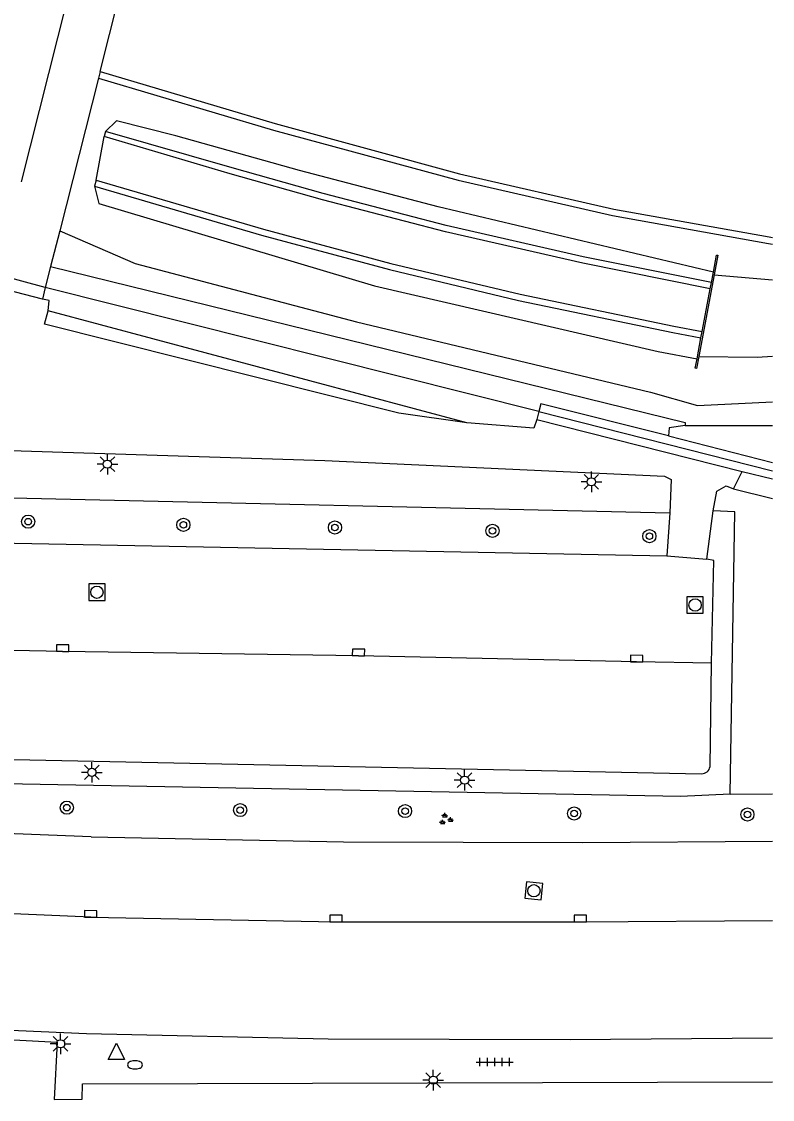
# Model space of a CAD drawing. Extents: x 131000 to 133014, y 396499 to 399001.
# Drawn here: x 132954.3 to 133000, y 396902.7 to 396968.2 of the extents above; entities that cross this region are included whole.
import ezdxf

# ---------------------------------------------------------------- set-up
doc = ezdxf.new("R2010")
doc.units = 0
for name, color, linetype in [('gg-afsc-hekwerk', 7, 'Continuous'), ('gg-aspt-spoorlijn', 7, 'Continuous'), ('gg-bbg-hoofdgebouw', 7, 'Continuous'), ('gg-knt-verharding', 7, 'Continuous'), ('gg-knt-verharding nz', 7, 'Continuous'), ('gg-kntw-bovenkant insteek waterloop', 7, 'Continuous'), ('gg-kntw-waterlijn', 7, 'Continuous'), ('gg-kwrk-keermuur', 7, 'Continuous'), ('gg-kwrk-steiger', 7, 'Continuous'), ('gg-kwrk-stuw', 7, 'Continuous'), ('gt-grn-groengrens', 7, 'Continuous'), ('gt-symb-boom', 7, 'Continuous'), ('gt-symb-brandkraan', 7, 'Continuous'), ('gt-symb-groenvak', 7, 'Continuous'), ('gt-symb-kolk', 7, 'Continuous'), ('gt-symb-lichtmast', 7, 'Continuous'), ('gt-symb-rioolschacht', 7, 'Continuous'), ('gt-symb-tegel verharding', 7, 'Continuous'), ('gt-symb-waterafsluiter', 7, 'Continuous')]:
    doc.layers.add(name, color=color, linetype=linetype)

# ---------------------------------------------------------------- blocks, each defined once
blk = doc.blocks.new('gt0-TEG1')
at = {"layer": 'gt-symb-tegel verharding'}
for p, q in [((-1.125, 0), (1.125, 0)), ((-0.9, -0.25), (-0.9, 0.25)), ((-0.45, -0.25), (-0.45, 0.25)), ((0, -0.25), (0, 0.25)), ((0.45, -0.25), (0.45, 0.25)), ((0.9, -0.25), (0.9, 0.25))]:
    blk.add_line(p, q, dxfattribs=at)
blk = doc.blocks.new('gt0-KOLK')
at = {"layer": 'gt-symb-kolk'}
blk.add_lwpolyline([(0, 0), (0.375, 0), (0.375, 0.4), (-0.375, 0.4), (-0.375, 0), (0, 0)], dxfattribs=at)
blk = doc.blocks.new('gt0-RS')
at = {"layer": 'gt-symb-rioolschacht'}
blk.add_lwpolyline([(-0.5, -0.5), (0.5, -0.5), (0.5, 0.5), (-0.5, 0.5)], close=True, dxfattribs=at)
blk.add_circle((0, 0), 0.375, dxfattribs=at)
blk = doc.blocks.new('gt0-BOOM')
at = {"layer": 'gt-symb-boom'}
for radius in [0.4, 0.2]:
    blk.add_circle((0, 0), radius, dxfattribs=at)
blk = doc.blocks.new('gt0-GRVAK')
at = {"layer": 'gt-symb-groenvak'}
for p, q in [((-0.11, 0.189), (-0.228, 0.24)), ((-0.182, 0.153), (0.088, 0.153)), ((-0.091, 0.211), (-0.156, 0.322)), ((-0.047, 0.214), (-0.047, 0.393)), ((-0.004, 0.211), (0.061, 0.322)), ((0.015, 0.189), (0.133, 0.24)), ((0.262, -0.052), (0.197, 0.059)), ((0.305, -0.049), (0.305, 0.13)), ((0.349, -0.052), (0.414, 0.059)), ((-0.245, -0.228), (-0.363, -0.177)), ((-0.318, -0.264), (-0.047, -0.264)), ((-0.226, -0.206), (-0.291, -0.095)), ((-0.183, -0.203), (-0.183, -0.024)), ((-0.139, -0.206), (-0.074, -0.095)), ((-0.12, -0.228), (-0.002, -0.177)), ((0.243, -0.074), (0.125, -0.023)), ((0.17, -0.11), (0.441, -0.11)), ((0.368, -0.074), (0.486, -0.023))]:
    blk.add_line(p, q, dxfattribs=at)
blk = doc.blocks.new('gt0-LMAST')
at = {"layer": 'gt-symb-lichtmast'}
for p, q in [((-0.182, 0.173), (-0.447, 0.438)), ((-0.005, 0.246), (-0.005, 0.621)), ((0.172, 0.173), (0.437, 0.438)), ((-0.255, -0.004), (-0.63, -0.004)), ((-0.182, -0.181), (-0.447, -0.446)), ((-0.005, -0.254), (-0.005, -0.629)), ((0.437, -0.446), (0.172, -0.181)), ((0.245, -0.004), (0.62, -0.004))]:
    blk.add_line(p, q, dxfattribs=at)
blk.add_circle((-0.005, -0.004), 0.25, dxfattribs=at)
blk = doc.blocks.new('gt0-BR')
at = {"layer": 'gt-symb-brandkraan'}
for centre, radius, start, end in [((-0.244, 0), 0.206, 107.56694, 252.43307), ((0.599, -2.664), 3, 106.89205, 107.56694), ((0, -0.691), 0.938, 73.10799, 106.89205), ((-0.599, -2.664), 3, 72.43309, 73.10799), ((0.244, 0), 0.206, 287.56695, 72.43309), ((0.599, 2.664), 3, 252.43307, 253.10797), ((0, 0.691), 0.938, 253.10797, 286.89206), ((-0.599, 2.664), 3, 286.89206, 287.56695)]:
    blk.add_arc(centre, radius, start, end, dxfattribs=at)
blk = doc.blocks.new('gt0-WAFSL')
at = {"layer": 'gt-symb-waterafsluiter'}
for p, q in [((-0.5, -0.333), (0, 0.667)), ((0, 0.667), (0.5, -0.333)), ((0.5, -0.333), (-0.5, -0.333))]:
    blk.add_line(p, q, dxfattribs=at)

msp = doc.modelspace()

# ---------------------------------------------------------------- linework, layer by layer
at = {"layer": 'gg-afsc-hekwerk'}
msp.add_line((132997.425, 396921.231), (133000, 396921.252), dxfattribs=at)
msp.add_lwpolyline([(132997.425, 396921.231), (132994.404, 396921.081), (132943.57, 396922.048)], dxfattribs=at)
at = {"layer": 'gg-aspt-spoorlijn'}
for p, q in [((132955.789, 396952.029), (132952.918, 396952.79)), ((132985.802, 396944.496), (132955.789, 396952.029)), ((132985.802, 396944.496), (133000, 396940.884))]:
    msp.add_line(p, q, dxfattribs=at)
at = {"layer": 'gg-bbg-hoofdgebouw'}
msp.add_lwpolyline([(132864.34, 396910.51), (132863.83, 396904.65), (132866.91, 396904.48), (132867.17, 396908.19), (132940.91, 396904.17), (132940.84, 396903.27), (132942.31, 396903.18), (132942.55, 396906.9), (132956.52, 396906.15), (132956.32, 396902.67), (132958.03, 396902.68), (132958.05, 396903.61), (133000, 396903.749)], dxfattribs=at)
at = {"layer": 'gg-knt-verharding'}
for p, q in [((132959.448, 396961.504), (132959.365, 396961.215)), ((132958.893, 396958.554), (132958.778, 396958.197)), ((132985.802, 396944.496), (132985.681, 396944.002)), ((132985.681, 396944.002), (132998.167, 396940.851)), ((132994.69, 396943.636), (133000, 396943.636)), ((132993.676, 396943.004), (133000, 396941.393)), ((132997.625, 396939.796), (132998.167, 396940.851)), ((132998.167, 396940.851), (133000, 396940.393)), ((132993.756, 396938.328), (132993.589, 396935.707)), ((132996.004, 396935.512), (132996.394, 396938.447)), ((132951.094, 396936.551), (132993.589, 396935.707)), ((132993.589, 396935.707), (132996.004, 396935.512)), ((132996.205, 396922.906), (132996.295, 396929.192)), ((132944.174, 396923.545), (132995.686, 396922.468)), ((132958.581, 396918.627), (132947.683, 396919.055))]:
    msp.add_line(p, q, dxfattribs=at)
for points in [[(132996.216, 396951.938), (132988.469, 396953.511), (132980.126, 396955.422), (132972.644, 396957.353), (132967.032, 396958.932), (132959.365, 396961.215)], [(132996.289, 396952.329), (132988.496, 396953.888), (132980.171, 396955.805), (132972.686, 396957.746), (132967.143, 396959.303), (132959.448, 396961.504)], [(132958.893, 396958.554), (132969.065, 396955.564), (132976.789, 396953.496), (132984.655, 396951.616), (132994.005, 396949.687), (132995.732, 396949.362)], [(132958.778, 396958.197), (132968.937, 396955.213), (132976.712, 396953.116), (132984.554, 396951.235), (132993.944, 396949.283), (132995.656, 396948.961)], [(132955.967, 396950.603), (132956.021, 396951.246), (132955.621, 396951.317)], [(132981.429, 396943.808), (132977.295, 396944.383), (132955.741, 396949.799), (132955.967, 396950.603)], [(132993.676, 396943.004), (132985.92, 396944.951), (132985.802, 396944.496)], [(132985.681, 396944.002), (132985.487, 396943.481), (132981.429, 396943.808)], [(132994.69, 396943.636), (132993.712, 396943.487), (132993.676, 396943.004)], [(132951.271, 396939.295), (132951.401, 396941.918), (132951.74, 396942.185), (132972.779, 396941.507), (132993.444, 396940.557), (132993.852, 396940.365), (132993.756, 396938.328)], [(132996.394, 396938.447), (132996.611, 396939.637), (132997.186, 396939.968), (132997.625, 396939.796)], [(132996.295, 396929.192), (132996.437, 396935.426), (132996.004, 396935.512)], [(132958.581, 396918.627), (132973.917, 396918.332), (132988.474, 396918.284), (133000, 396918.376)], [(132851.282, 396913.027), (132853.408, 396912.739), (132867.864, 396911.478), (132883.356, 396910.416), (132898.602, 396909.505), (132914.188, 396908.719), (132944.02, 396907.297), (132958.299, 396906.685), (132972.982, 396906.357), (132987.693, 396906.319), (133000, 396906.412)]]:
    msp.add_lwpolyline(points, dxfattribs=at)
msp.add_arc((132995.691, 396922.989), 0.521, 269.50103, 350.82306, dxfattribs=at)
at = {"layer": 'gg-knt-verharding nz'}
msp.add_line((132958.55, 396913.751), (132946.597, 396914.256), dxfattribs=at)
for points in [[(132996.295, 396929.192), (132991.738, 396929.273), (132974.829, 396929.644), (132956.846, 396929.91), (132943.794, 396930.158)], [(132958.55, 396913.751), (132973.472, 396913.476), (132988.319, 396913.469), (133000, 396913.546)]]:
    msp.add_lwpolyline(points, dxfattribs=at)
at = {"layer": 'gg-kntw-bovenkant insteek waterloop'}
msp.add_lwpolyline([(132956.665, 396955.479), (132961.246, 396953.489), (132974.706, 396949.94), (132992.578, 396945.667), (132995.449, 396944.858), (133000, 396945.068)], dxfattribs=at)
at = {"layer": 'gg-kntw-waterlijn'}
for p, q in [((132958.893, 396958.554), (132959.365, 396961.215)), ((132996.462, 396952.807), (133000, 396952.484))]:
    msp.add_line(p, q, dxfattribs=at)
for points in [[(132996.408, 396952.96), (132979.676, 396956.926), (132971.239, 396959.135), (132963.723, 396961.249), (132960.122, 396962.167), (132959.448, 396961.504)], [(132958.778, 396958.197), (132959.051, 396957.143), (132975.799, 396952.121), (132993.047, 396948.135), (132995.417, 396947.689)], [(132995.525, 396947.828), (132999.068, 396947.792), (133000, 396947.863)]]:
    msp.add_lwpolyline(points, dxfattribs=at)
at = {"layer": 'gg-kwrk-keermuur'}
for points in [[(132959.124, 396965.154), (132969.775, 396961.993), (132980.976, 396958.937), (132990.35, 396956.798), (132999.805, 396955.101), (133000, 396955.073)], [(132959.023, 396964.757), (132969.665, 396961.601), (132980.886, 396958.547), (132990.271, 396956.396), (132999.75, 396954.699), (133000, 396954.663)]]:
    msp.add_lwpolyline(points, dxfattribs=at)
at = {"layer": 'gg-kwrk-steiger'}
for p, q in [((132959.124, 396965.154), (132963.933, 396984.384)), ((132959.124, 396965.154), (132959.023, 396964.757)), ((132959.023, 396964.757), (132956.665, 396955.479)), ((132956.665, 396955.479), (132956.112, 396953.302)), ((132956.112, 396953.302), (132955.789, 396952.029)), ((132955.621, 396951.317), (132952.723, 396952.064)), ((132955.789, 396952.029), (132955.621, 396951.317))]:
    msp.add_line(p, q, dxfattribs=at)
msp.add_lwpolyline([(132954.345, 396958.451), (132959.866, 396980.321), (132883.133, 396999.567), (132883.382, 397000.512)], dxfattribs=at)
at = {"layer": 'gg-kwrk-stuw'}
for p, q in [((132996.462, 396952.807), (132995.525, 396947.828)), ((132996.289, 396952.329), (132996.408, 396952.96)), ((132995.732, 396949.362), (132996.216, 396951.938)), ((132996.216, 396951.938), (132996.289, 396952.329)), ((132995.656, 396948.961), (132995.732, 396949.362)), ((132995.417, 396947.689), (132995.656, 396948.961))]:
    msp.add_line(p, q, dxfattribs=at)
for points in [[(132996.408, 396952.96), (132996.603, 396953.998), (132996.684, 396953.99), (132996.462, 396952.807)], [(132995.525, 396947.828), (132995.39, 396947.11), (132995.31, 396947.118), (132995.417, 396947.689)]]:
    msp.add_lwpolyline(points, dxfattribs=at)
at = {"layer": 'gt-grn-groengrens'}
for p, q in [((132981.429, 396943.808), (132955.967, 396950.603)), ((132997.625, 396939.796), (133000, 396939.207)), ((132951.271, 396939.295), (132993.756, 396938.328))]:
    msp.add_line(p, q, dxfattribs=at)
for points in [[(132956.112, 396953.302), (132994.694, 396943.827), (132994.69, 396943.636)], [(132997.425, 396921.231), (132997.721, 396938.388), (132996.394, 396938.447)]]:
    msp.add_lwpolyline(points, dxfattribs=at)

# ---------------------------------------------------------------- block references
at = {"layer": 'gt-symb-boom'}
for p in [(132954.749, 396937.794), (132964.184, 396937.604), (132973.402, 396937.441), (132982.982, 396937.239), (132992.517, 396936.912), (132957.103, 396920.407), (132967.642, 396920.261), (132977.663, 396920.2), (132987.943, 396920.054), (132998.478, 396919.994)]:
    msp.add_blockref('gt0-BOOM', p, dxfattribs=at)
at = {"layer": 'gt-symb-brandkraan', "rotation": -0.28244169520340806}
msp.add_blockref('gt0-BR', (132961.246, 396904.771), dxfattribs=at)
at = {"layer": 'gt-symb-groenvak'}
msp.add_blockref('gt0-GRVAK', (132980.129, 396919.699), dxfattribs=at)
at = {"layer": 'gt-symb-kolk'}
for p, rotation in [((132956.846, 396929.91), -0.8473895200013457), ((132974.829, 396929.644), -1.259045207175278), ((132991.738, 396929.273), -1.0168348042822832), ((132958.55, 396913.751), -1.0312126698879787), ((132988.319, 396913.469), 0.34377055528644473)]:
    msp.add_blockref('gt0-KOLK', p, dxfattribs=dict(at, rotation=rotation))
msp.add_blockref('gt0-KOLK', (132973.472, 396913.476), dxfattribs=at)
at = {"layer": 'gt-symb-lichtmast'}
for p in [(132959.572, 396941.29), (132988.997, 396940.218), (132958.628, 396922.557), (132981.288, 396922.082), (132956.723, 396906.053), (132979.382, 396903.846)]:
    msp.add_blockref('gt0-LMAST', p, dxfattribs=at)
at = {"layer": 'gt-symb-rioolschacht'}
for p in [(132958.931, 396933.507), (132995.297, 396932.727)]:
    msp.add_blockref('gt0-RS', p, dxfattribs=at)
at = {"layer": 'gt-symb-rioolschacht', "rotation": 174.26090150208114}
msp.add_blockref('gt0-RS', (132985.496, 396915.357), dxfattribs=at)
at = {"layer": 'gt-symb-tegel verharding'}
msp.add_blockref('gt0-TEG1', (132983.117, 396904.941), dxfattribs=at)
at = {"layer": 'gt-symb-waterafsluiter'}
msp.add_blockref('gt0-WAFSL', (132960.114, 396905.43), dxfattribs=at)

doc.saveas('drawing.dxf')
